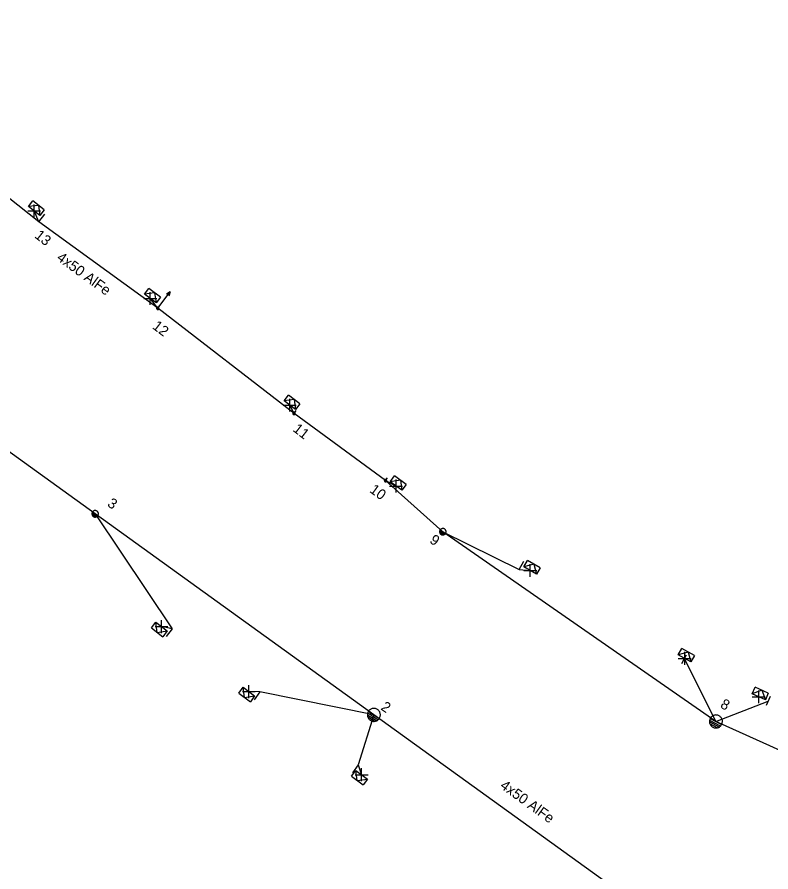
# Model space of a CAD drawing. Extents: x -544780 to -541582, y -1198995 to -1196551.
# Drawn here: x -543056.3 to -542983.2, y -1198154.6 to -1198071.7 of the extents above; entities that cross this region are included whole.
import ezdxf

# ---------------------------------------------------------------- set-up
doc = ezdxf.new("R2010")
doc.units = 0
for name, color, linetype in [('Vrstva 1', 7, 'Continuous'), ('Vrstva 13', 7, 'Continuous'), ('Vrstva 14', 7, 'Continuous'), ('Vrstva 2', 7, 'Continuous'), ('Vrstva 31', 7, 'Continuous'), ('Vrstva 34', 7, 'Continuous'), ('Vrstva 54', 7, 'Continuous'), ('Vrstva 8', 7, 'Continuous'), ('Vrstva 9', 7, 'Continuous')]:
    doc.layers.add(name, color=color, linetype=linetype)

# ---------------------------------------------------------------- blocks, each defined once
blk = doc.blocks.new('NN440')
at = {"layer": 'Vrstva 2'}
for points in [[(0.631, -0.004), (0.627, 0.062), (0.617, 0.127), (0.6, 0.191), (0.577, 0.252), (0.547, 0.311), (0.511, 0.366), (0.469, 0.417), (0.423, 0.464), (0.371, 0.505), (0.316, 0.542), (0.257, 0.571), (0.196, 0.595), (0.132, 0.612), (0.067, 0.622), (0.001, 0.626), (-0.065, 0.622), (-0.13, 0.612), (-0.194, 0.595), (-0.255, 0.571), (-0.314, 0.542), (-0.369, 0.505), (-0.42, 0.464), (-0.467, 0.417), (-0.509, 0.366), (-0.544, 0.311), (-0.574, 0.252), (-0.598, 0.191), (-0.615, 0.127), (-0.626, 0.062), (-0.629, -0.004), (-0.626, -0.07), (-0.615, -0.135), (-0.598, -0.199), (-0.574, -0.26), (-0.544, -0.319), (-0.509, -0.374), (-0.467, -0.426), (-0.42, -0.472), (-0.369, -0.514), (-0.314, -0.55), (-0.255, -0.58), (-0.194, -0.603), (-0.13, -0.62), (-0.065, -0.631), (0.001, -0.634), (0.067, -0.631), (0.132, -0.62), (0.196, -0.603), (0.257, -0.58), (0.316, -0.55), (0.371, -0.514), (0.423, -0.472), (0.469, -0.426), (0.511, -0.374), (0.547, -0.319), (0.577, -0.26), (0.6, -0.199), (0.617, -0.135), (0.627, -0.07), (0.631, -0.004)], [(-0.631, 0), (0.629, 0)], [(-0.601, -0.177), (0.57, -0.177)], [(-0.513, -0.325), (0.501, -0.325)], [(-0.375, -0.473), (0.353, -0.473)]]:
    blk.add_lwpolyline(points, dxfattribs=at)
blk = doc.blocks.new('NN560')
at = {"layer": 'Vrstva 2'}
for points in [[(1.999, -0.001), (1.59, 0.141)], [(0, -0.001), (1.999, -0.001)], [(1.999, -0.001), (1.59, -0.134)]]:
    blk.add_lwpolyline(points, dxfattribs=at)
blk = doc.blocks.new('NN800')
at = {"layer": 'Vrstva 1'}
for points in [[(-0.442, 0.442), (0.442, -0.442)], [(-0.442, -0.442), (0.442, 0.442)]]:
    blk.add_lwpolyline(points, dxfattribs=at)
blk = doc.blocks.new('NN630')
at = {"layer": 'Vrstva 9'}
for points in [[(-0.003, -0.7), (-0.703, 0)], [(-0.703, -0.7), (-0.703, 0), (0.697, 0), (0.697, -0.7)], [(-0.703, -0.7), (0.697, -0.7)], [(-0.003, -0.7), (0.697, 0)]]:
    blk.add_lwpolyline(points, dxfattribs=at)
blk = doc.blocks.new('NN500')
at = {"layer": 'Vrstva 2'}
for points in [[(0, -0.24), (0.02, -0.23), (0.05, -0.23), (0.07, -0.22), (0.09, -0.22), (0.12, -0.2), (0.14, -0.19), (0.16, -0.18), (0.17, -0.16), (0.19, -0.14), (0.2, -0.12), (0.21, -0.1), (0.22, -0.07), (0.23, -0.05), (0.23, -0.02), (0.23, 0), (0.23, 0.02), (0.23, 0.05), (0.22, 0.07), (0.21, 0.1), (0.2, 0.12), (0.19, 0.14), (0.17, 0.16), (0.16, 0.17), (0.14, 0.19), (0.12, 0.2), (0.09, 0.21), (0.07, 0.22), (0.05, 0.23), (0.02, 0.23), (0, 0.23), (-0.03, 0.23), (-0.05, 0.23), (-0.07, 0.22), (-0.1, 0.21), (-0.12, 0.2), (-0.14, 0.19), (-0.16, 0.17), (-0.18, 0.16), (-0.19, 0.14), (-0.2, 0.12), (-0.22, 0.1), (-0.22, 0.07), (-0.23, 0.05), (-0.23, 0.02), (-0.24, 0), (-0.23, -0.02), (-0.23, -0.05), (-0.22, -0.07), (-0.22, -0.1), (-0.2, -0.12), (-0.19, -0.14), (-0.18, -0.16), (-0.16, -0.18), (-0.14, -0.19), (-0.12, -0.2), (-0.1, -0.22), (-0.07, -0.22), (-0.05, -0.23), (-0.03, -0.23), (0, -0.24)], [(0, -0.24), (0.02, -0.23), (0.05, -0.23), (0.07, -0.22), (0.09, -0.22), (0.12, -0.2), (0.14, -0.19), (0.16, -0.18), (0.17, -0.16), (0.19, -0.14), (0.2, -0.12), (0.21, -0.1), (0.22, -0.07), (0.23, -0.05), (0.23, -0.02), (0.23, 0), (0.23, 0.02), (0.23, 0.05), (0.22, 0.07), (0.21, 0.1), (0.2, 0.12), (0.19, 0.14), (0.17, 0.16), (0.16, 0.17), (0.14, 0.19), (0.12, 0.2), (0.09, 0.21), (0.07, 0.22), (0.05, 0.23), (0.02, 0.23), (0, 0.23), (-0.03, 0.23), (-0.05, 0.23), (-0.07, 0.22), (-0.1, 0.21), (-0.12, 0.2), (-0.14, 0.19), (-0.16, 0.17), (-0.18, 0.16), (-0.19, 0.14), (-0.2, 0.12), (-0.22, 0.1), (-0.22, 0.07), (-0.23, 0.05), (-0.23, 0.02), (-0.24, 0), (-0.23, -0.02), (-0.23, -0.05), (-0.22, -0.07), (-0.22, -0.1), (-0.2, -0.12), (-0.19, -0.14), (-0.18, -0.16), (-0.16, -0.18), (-0.14, -0.19), (-0.12, -0.2), (-0.1, -0.22), (-0.07, -0.22), (-0.05, -0.23), (-0.03, -0.23), (0, -0.24)], [(0, -0.21), (0.02, -0.2), (0.04, -0.2), (0.06, -0.2), (0.08, -0.19), (0.1, -0.18), (0.12, -0.17), (0.14, -0.15), (0.15, -0.14), (0.16, -0.12), (0.18, -0.1), (0.19, -0.08), (0.19, -0.06), (0.2, -0.04), (0.2, -0.02), (0.2, 0), (0.2, 0.02), (0.2, 0.04), (0.19, 0.06), (0.19, 0.08), (0.18, 0.1), (0.16, 0.12), (0.15, 0.14), (0.14, 0.15), (0.12, 0.17), (0.1, 0.18), (0.08, 0.19), (0.06, 0.19), (0.04, 0.2), (0.02, 0.2), (0, 0.2), (-0.02, 0.2), (-0.04, 0.2), (-0.06, 0.19), (-0.08, 0.19), (-0.1, 0.18), (-0.12, 0.17), (-0.14, 0.15), (-0.15, 0.14), (-0.17, 0.12), (-0.18, 0.1), (-0.19, 0.08), (-0.2, 0.06), (-0.2, 0.04), (-0.21, 0.02), (-0.21, 0), (-0.21, -0.02), (-0.2, -0.04), (-0.2, -0.06), (-0.19, -0.08), (-0.18, -0.1), (-0.17, -0.12), (-0.15, -0.14), (-0.14, -0.15), (-0.12, -0.17), (-0.1, -0.18), (-0.08, -0.19), (-0.06, -0.2), (-0.04, -0.2), (-0.02, -0.2), (0, -0.21)], [(0, -0.18), (0.02, -0.18), (0.04, -0.17), (0.05, -0.17), (0.07, -0.16), (0.09, -0.15), (0.1, -0.14), (0.12, -0.13), (0.13, -0.12), (0.14, -0.1), (0.15, -0.09), (0.16, -0.07), (0.17, -0.05), (0.17, -0.04), (0.17, -0.02), (0.17, 0), (0.17, 0.02), (0.17, 0.04), (0.17, 0.05), (0.16, 0.07), (0.15, 0.09), (0.14, 0.1), (0.13, 0.12), (0.12, 0.13), (0.1, 0.14), (0.09, 0.15), (0.07, 0.16), (0.05, 0.17), (0.04, 0.17), (0.02, 0.17), (0, 0.18), (-0.02, 0.17), (-0.04, 0.17), (-0.06, 0.17), (-0.07, 0.16), (-0.09, 0.15), (-0.1, 0.14), (-0.12, 0.13), (-0.13, 0.12), (-0.14, 0.1), (-0.15, 0.09), (-0.16, 0.07), (-0.17, 0.05), (-0.17, 0.04), (-0.18, 0.02), (-0.18, 0), (-0.18, -0.02), (-0.17, -0.04), (-0.17, -0.05), (-0.16, -0.07), (-0.15, -0.09), (-0.14, -0.1), (-0.13, -0.12), (-0.12, -0.13), (-0.1, -0.14), (-0.09, -0.15), (-0.07, -0.16), (-0.06, -0.17), (-0.04, -0.17), (-0.02, -0.18), (0, -0.18)], [(0, -0.15), (0.01, -0.15), (0.03, -0.14), (0.04, -0.14), (0.06, -0.13), (0.07, -0.13), (0.08, -0.12), (0.1, -0.11), (0.11, -0.1), (0.12, -0.09), (0.13, -0.07), (0.13, -0.06), (0.14, -0.05), (0.14, -0.03), (0.14, -0.02), (0.14, 0), (0.14, 0.01), (0.14, 0.03), (0.14, 0.04), (0.13, 0.06), (0.13, 0.07), (0.12, 0.09), (0.11, 0.1), (0.1, 0.11), (0.08, 0.12), (0.07, 0.13), (0.06, 0.13), (0.04, 0.14), (0.03, 0.14), (0.01, 0.14), (0, 0.15), (-0.02, 0.14), (-0.03, 0.14), (-0.05, 0.14), (-0.06, 0.13), (-0.07, 0.13), (-0.09, 0.12), (-0.1, 0.11), (-0.11, 0.1), (-0.12, 0.09), (-0.13, 0.07), (-0.13, 0.06), (-0.14, 0.04), (-0.14, 0.03), (-0.15, 0.01), (-0.15, 0), (-0.15, -0.02), (-0.14, -0.03), (-0.14, -0.05), (-0.13, -0.06), (-0.13, -0.07), (-0.12, -0.09), (-0.11, -0.1), (-0.1, -0.11), (-0.09, -0.12), (-0.07, -0.13), (-0.06, -0.13), (-0.05, -0.14), (-0.03, -0.14), (-0.02, -0.15), (0, -0.15)], [(0, -0.12), (0.01, -0.12), (0.02, -0.11), (0.03, -0.11), (0.05, -0.11), (0.06, -0.1), (0.07, -0.09), (0.08, -0.09), (0.09, -0.08), (0.09, -0.07), (0.1, -0.06), (0.11, -0.05), (0.11, -0.04), (0.11, -0.02), (0.11, -0.01), (0.12, 0), (0.11, 0.01), (0.11, 0.02), (0.11, 0.04), (0.11, 0.05), (0.1, 0.06), (0.09, 0.07), (0.09, 0.08), (0.08, 0.09), (0.07, 0.09), (0.06, 0.1), (0.05, 0.11), (0.03, 0.11), (0.02, 0.11), (0.01, 0.12), (0, 0.12), (-0.01, 0.12), (-0.03, 0.11), (-0.04, 0.11), (-0.05, 0.11), (-0.06, 0.1), (-0.07, 0.09), (-0.08, 0.09), (-0.09, 0.08), (-0.1, 0.07), (-0.1, 0.06), (-0.11, 0.05), (-0.11, 0.04), (-0.12, 0.02), (-0.12, 0.01), (-0.12, 0), (-0.12, -0.01), (-0.12, -0.02), (-0.11, -0.04), (-0.11, -0.05), (-0.1, -0.06), (-0.1, -0.07), (-0.09, -0.08), (-0.08, -0.09), (-0.07, -0.09), (-0.06, -0.1), (-0.05, -0.11), (-0.04, -0.11), (-0.03, -0.11), (-0.01, -0.12), (0, -0.12)], [(0, -0.09), (0.01, -0.09), (0.02, -0.09), (0.03, -0.08), (0.03, -0.08), (0.04, -0.08), (0.05, -0.07), (0.06, -0.07), (0.06, -0.06), (0.07, -0.05), (0.07, -0.04), (0.08, -0.04), (0.08, -0.03), (0.08, -0.02), (0.09, -0.01), (0.09, 0), (0.09, 0.01), (0.08, 0.02), (0.08, 0.03), (0.08, 0.03), (0.07, 0.04), (0.07, 0.05), (0.06, 0.06), (0.06, 0.06), (0.05, 0.07), (0.04, 0.07), (0.03, 0.08), (0.03, 0.08), (0.02, 0.08), (0.01, 0.09), (0, 0.09), (-0.01, 0.09), (-0.02, 0.08), (-0.03, 0.08), (-0.04, 0.08), (-0.04, 0.07), (-0.05, 0.07), (-0.06, 0.06), (-0.07, 0.06), (-0.07, 0.05), (-0.08, 0.04), (-0.08, 0.03), (-0.08, 0.03), (-0.09, 0.02), (-0.09, 0.01), (-0.09, 0), (-0.09, -0.01), (-0.09, -0.02), (-0.08, -0.03), (-0.08, -0.04), (-0.08, -0.04), (-0.07, -0.05), (-0.07, -0.06), (-0.06, -0.07), (-0.05, -0.07), (-0.04, -0.08), (-0.04, -0.08), (-0.03, -0.08), (-0.02, -0.09), (-0.01, -0.09), (0, -0.09)], [(0, -0.06), (0, -0.06), (0.01, -0.06), (0.02, -0.05), (0.02, -0.05), (0.03, -0.05), (0.03, -0.05), (0.04, -0.04), (0.04, -0.04), (0.05, -0.03), (0.05, -0.03), (0.05, -0.02), (0.05, -0.02), (0.05, -0.01), (0.06, -0.01), (0.06, 0), (0.06, 0.01), (0.05, 0.01), (0.05, 0.02), (0.05, 0.02), (0.05, 0.03), (0.05, 0.03), (0.04, 0.04), (0.04, 0.04), (0.03, 0.05), (0.03, 0.05), (0.02, 0.05), (0.02, 0.05), (0.01, 0.06), (0, 0.06), (0, 0.06), (-0.01, 0.06), (-0.01, 0.06), (-0.02, 0.05), (-0.02, 0.05), (-0.03, 0.05), (-0.03, 0.05), (-0.04, 0.04), (-0.04, 0.04), (-0.05, 0.03), (-0.05, 0.03), (-0.05, 0.02), (-0.06, 0.02), (-0.06, 0.01), (-0.06, 0.01), (-0.06, 0), (-0.06, -0.01), (-0.06, -0.01), (-0.06, -0.02), (-0.05, -0.02), (-0.05, -0.03), (-0.05, -0.03), (-0.04, -0.04), (-0.04, -0.04), (-0.03, -0.05), (-0.03, -0.05), (-0.02, -0.05), (-0.02, -0.05), (-0.01, -0.06), (-0.01, -0.06), (0, -0.06)], [(0, -0.03), (0, -0.03), (0, -0.03), (0.01, -0.03), (0.01, -0.03), (0.01, -0.02), (0.02, -0.02), (0.02, -0.02), (0.02, -0.02), (0.02, -0.02), (0.02, -0.01), (0.02, -0.01), (0.03, -0.01), (0.03, -0.01), (0.03, 0), (0.03, 0), (0.03, 0), (0.03, 0.01), (0.03, 0.01), (0.02, 0.01), (0.02, 0.01), (0.02, 0.02), (0.02, 0.02), (0.02, 0.02), (0.02, 0.02), (0.01, 0.02), (0.01, 0.02), (0.01, 0.03), (0, 0.03), (0, 0.03), (0, 0.03), (0, 0.03), (-0.01, 0.03), (-0.01, 0.03), (-0.01, 0.02), (-0.02, 0.02), (-0.02, 0.02), (-0.02, 0.02), (-0.02, 0.02), (-0.02, 0.02), (-0.03, 0.01), (-0.03, 0.01), (-0.03, 0.01), (-0.03, 0.01), (-0.03, 0), (-0.03, 0), (-0.03, 0), (-0.03, -0.01), (-0.03, -0.01), (-0.03, -0.01), (-0.03, -0.01), (-0.02, -0.02), (-0.02, -0.02), (-0.02, -0.02), (-0.02, -0.02), (-0.02, -0.02), (-0.01, -0.03), (-0.01, -0.03), (-0.01, -0.03), (0, -0.03), (0, -0.03)], [(0.23, 0), (0.7, 0)]]:
    blk.add_lwpolyline(points, dxfattribs=at)
blk = doc.blocks.new('NN510')
at = {"layer": 'Vrstva 2'}
blk.add_lwpolyline([(0.001, 0.002), (0.001, 0.939)], dxfattribs=at)

msp = doc.modelspace()

# ---------------------------------------------------------------- linework, layer by layer
at = {"layer": 'Vrstva 1'}
for points in [[(-542976.81, -1198179.454), (-542992.97, -1198160.1), (-543021.7, -1198139.37), (-543048.73, -1198119.86), (-543073.03, -1198102.33), (-543093.82, -1198087.11), (-543114.12, -1198071.67)], [(-542959.64, -1198153.06), (-542988.53, -1198140.01), (-543015.01, -1198121.6), (-543020.571, -1198116.642), (-543029.441, -1198110.122), (-543042.654, -1198099.919), (-543054.178, -1198091.528), (-543061.112, -1198086.062), (-543063.17, -1198084.44)]]:
    msp.add_lwpolyline(points, dxfattribs=at)
at = {"layer": 'Vrstva 54'}
for points in [[(-543042.654, -1198099.919), (-543043.388, -1198098.977)], [(-543029.441, -1198110.122), (-543029.861, -1198109.326)], [(-543020.571, -1198116.642), (-543019.544, -1198117.166)], [(-543048.73, -1198119.86), (-543041.272, -1198131.009), (-543042.298, -1198130.808)], [(-543015.01, -1198121.6), (-543007.615, -1198125.277), (-543006.536, -1198125.361)], [(-542988.53, -1198140.01), (-542991.57, -1198133.89), (-542991.569, -1198133.889)], [(-542988.53, -1198140.01), (-542983.46, -1198138.05), (-542983.459, -1198138.049)], [(-543021.7, -1198139.37), (-543023.21, -1198144.224), (-543022.892, -1198145.179)]]:
    msp.add_lwpolyline(points, dxfattribs=at)
at = {"layer": 'Vrstva 8'}
for points in [[(-543054.178, -1198091.528), (-543054.649, -1198090.479)], [(-543021.7, -1198139.37), (-543032.758, -1198137.139), (-543033.823, -1198137.113)]]:
    msp.add_lwpolyline(points, dxfattribs=at)

# ---------------------------------------------------------------- block references
at = {"layer": 'Vrstva 13'}
for name, p, rotation in [('NN510', (-543054.179, -1198091.528), -38.52163604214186), ('NN560', (-543042.654, -1198099.919), 52.78595838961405), ('NN510', (-543007.615, -1198125.277), -29.68265557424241), ('NN510', (-543041.272, -1198131.009), 142.75108330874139), ('NN510', (-542991.834, -1198134.375), -29.44113043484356), ('NN510', (-543032.757, -1198137.139), 143.60248066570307), ('NN510', (-542983.625, -1198138.423), -23.69779449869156), ('NN440', (-543021.698, -1198139.367), -33.495480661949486), ('NN440', (-542988.527, -1198140.007), -28.244249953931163), ('NN510', (-543023.209, -1198144.224), 143.51198889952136)]:
    msp.add_blockref(name, p, dxfattribs=dict(at, rotation=rotation))
for name, p, xscale, yscale, rotation in [('NN500', (-543042.654, -1198099.919), 0.5, 0.5000000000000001, 52.785999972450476), ('NN500', (-543029.441, -1198110.122), 0.49999999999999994, 0.5000000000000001, 52.22199994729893), ('NN500', (-543020.571, -1198116.642), 0.5, 0.5000000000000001, 54.11899995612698), ('NN440', (-543048.73, -1198119.859), 0.5, 0.5, -33.48734163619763), ('NN440', (-543015.011, -1198121.601), 0.5, 0.5, -33.34844454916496)]:
    msp.add_blockref(name, p, dxfattribs=dict(at, xscale=xscale, yscale=yscale, rotation=rotation))
at = {"layer": 'Vrstva 31'}
for p, rotation in [((-543054.649, -1198090.479), 141.47836395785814), ((-543043.388, -1198098.977), 142.78595834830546), ((-543029.861, -1198109.326), 142.22246939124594), ((-543019.544, -1198117.166), 144.11865832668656), ((-543006.536, -1198125.361), 150.31734454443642), ((-543042.298, -1198130.808), -37.248916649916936), ((-542991.573, -1198133.886), 150.55886953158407), ((-543033.823, -1198137.113), -36.397519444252), ((-542984.374, -1198137.617), 156.30220552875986), ((-543022.892, -1198145.179), -36.48801105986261)]:
    msp.add_blockref('NN630', p, dxfattribs=dict(at, rotation=rotation))
at = {"layer": 'Vrstva 34'}
for p, rotation in [((-543054.649, -1198090.479), 45), ((-543043.388, -1198098.977), 45.00000009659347), ((-543029.861, -1198109.326), 45), ((-543019.544, -1198117.166), 45), ((-543006.536, -1198125.361), 45), ((-543042.298, -1198130.808), 44.99999995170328), ((-542991.553, -1198133.887), 45), ((-543033.823, -1198137.113), 45), ((-542984.374, -1198137.618), 45), ((-543022.892, -1198145.179), 45)]:
    msp.add_blockref('NN800', p, dxfattribs=dict(at, rotation=rotation))

# ---------------------------------------------------------------- texts
at = {"layer": 'Vrstva 14'}
for s, rotation, p in [('13', 321.478, (-543054.67, -1198093.003)), ('12', 322.786, (-543043.257, -1198101.822)), ('11', 322.222, (-543029.626, -1198111.782)), ('10', 324.119, (-543022.188, -1198117.71)), ('3', 326.513, (-543047.621, -1198119.072)), ('9', 326.652, (-543016.369, -1198122.62)), ('2', 326.505, (-543021.104, -1198138.814)), ('8', 331.756, (-542988.183, -1198138.623))]:
    msp.add_text(s, height=1, rotation=rotation, dxfattribs=at).set_placement(p)
at = {"layer": 'Vrstva 2'}
for rotation, p in [(323.94, (-543052.537, -1198095.186)), (324.087, (-543009.536, -1198146.409))]:
    msp.add_text('4x50 AlFe', height=1, rotation=rotation, dxfattribs=at).set_placement(p)

doc.saveas('drawing.dxf')
